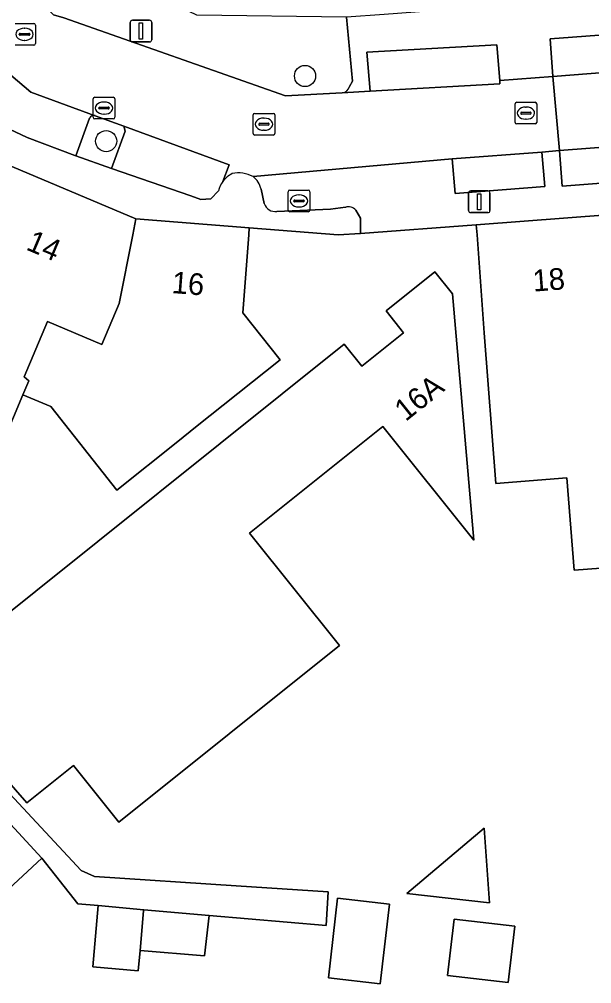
# Model space of a CAD drawing. Extents: x 160663 to 161506, y 382245 to 383291.
# Drawn here: x 160853.7 to 160880.11, y 382965.46 to 383009.95 of the extents above; entities that cross this region are included whole.
import ezdxf

# ---------------------------------------------------------------- set-up
doc = ezdxf.new("R2010")
doc.units = 0
for name, color, linetype in [('IMGEO_Boom', 7, 'Continuous'), ('IMGEO_Brandkraan', 7, 'Continuous'), ('IMGEO_Erf', 7, 'Continuous'), ('IMGEO_Groenvoorziening', 7, 'Continuous'), ('IMGEO_Kolk', 7, 'Continuous'), ('IMGEO_Lichtmast', 7, 'Continuous'), ('IMGEO_Pand', 7, 'Continuous'), ('IMGEO_Pand_nummerreeks', 7, 'Continuous'), ('IMGEO_Parkeervlak_open', 7, 'Continuous'), ('IMGEO_Rioolput', 7, 'Continuous'), ('IMGEO_Voetpad_open', 7, 'Continuous'), ('IMGEO_Woonerf_open', 7, 'Continuous')]:
    doc.layers.add(name, color=color, linetype=linetype)

msp = doc.modelspace()

# ---------------------------------------------------------------- linework, layer by layer
at = {"layer": 'IMGEO_Boom'}
for centre in [(160866.885, 383007.336), (160857.709, 383004.329)]:
    msp.add_circle(centre, 0.489, dxfattribs=at)
at = {"layer": 'IMGEO_Brandkraan'}
for p, q in [((160866.104, 383001.145), (160866.104, 383001.997)), ((160866.179, 383002.071), (160867.031, 383002.071)), ((160866.592, 383001.851), (160866.617, 383001.851)), ((160867.105, 383001.997), (160867.105, 383001.145)), ((160866.363, 383001.565), (160866.363, 383001.577)), ((160866.801, 383001.528), (160866.403, 383001.528)), ((160866.406, 383001.614), (160866.804, 383001.614)), ((160866.615, 383001.291), (160866.59, 383001.291)), ((160866.847, 383001.577), (160866.847, 383001.565)), ((160867.031, 383001.071), (160866.179, 383001.071))]:
    msp.add_line(p, q, dxfattribs=at)
for points in [[(160866.104, 383001.145), (160866.104, 383001.997)], [(160866.179, 383002.071), (160867.031, 383002.071)], [(160867.105, 383001.997), (160867.105, 383001.145)], [(160867.031, 383001.071), (160866.179, 383001.071)]]:
    msp.add_lwpolyline(points, dxfattribs=at)
for centre, radius, start, end in [((160866.181, 383001.995), 0.0765, 91.552, 178.448), ((160866.181, 383001.995), 0.0765, 91.552, 178.448), ((160867.029, 383001.995), 0.0765, 1.552, 88.448), ((160867.029, 383001.995), 0.0765, 1.552, 88.448), ((160866.403, 383001.574), 0.0403, 85.8775, 175.7526), ((160866.4, 383001.564), 0.0366, 178.938, 274.7102), ((160866.804, 383001.571), 0.043, 264.8664, 352.4533), ((160866.808, 383001.576), 0.0386, 1.7309, 96.639), ((160866.181, 383001.147), 0.0765, 181.552, 268.448), ((160866.181, 383001.147), 0.0765, 181.552, 268.448), ((160867.029, 383001.147), 0.0765, 271.552, 358.448), ((160867.029, 383001.147), 0.0765, 271.552, 358.448)]:
    msp.add_arc(centre, radius, start, end, dxfattribs=at)
for centre, major_axis, ratio, start_param, end_param in [((160866.591, 383001.571), (-0.387, 0.002), 0.722429, 4.712389, 7.853982), ((160866.616, 383001.571), (-0.39, 0.002), 0.717154, 1.570796, 4.712389)]:
    msp.add_ellipse(centre, major_axis=major_axis, ratio=ratio, start_param=start_param, end_param=end_param, dxfattribs=at)
at = {"layer": 'IMGEO_Erf'}
for points in [[(160882.378, 382984.767), (160879.292, 382984.531), (160878.965, 382988.798), (160875.691, 382988.54), (160875.151, 382995.487), (160874.82, 383000), (160874.785, 383000.473), (160869.446, 383000.074), (160868.409, 383000), (160864.31, 383000.334), (160864.285, 383000), (160864.016, 382996.408), (160865.743, 382994.247), (160861.837, 382991.126), (160861.017, 382990.471), (160858.209, 382988.228), (160855.162, 382992.081), (160853.869, 382992.624), (160851.769, 382987.659)], [(160846.446, 382981.528), (160856.563, 382970.677), (160857.169, 382970.398), (160863.713, 382969.974), (160867.953, 382969.699), (160867.851, 382968.134), (160862.463, 382968.606), (160862.25, 382966.735), (160859.276, 382966.995), (160859.192, 382966.054), (160857.094, 382966.239), (160857.342, 382969.056), (160856.407, 382969.138), (160854.741, 382971.255), (160852.536, 382969.213)]]:
    msp.add_lwpolyline(points, dxfattribs=at)
for points in [[(160858.301, 382972.903), (160856.2, 382975.524), (160854.056, 382973.806), (160851.005, 382977.28), (160853.31, 382979.129), (160851.584, 382981.282), (160868.693, 382994.955), (160869.499, 382993.947), (160871.428, 382995.489), (160870.623, 382996.497), (160872.873, 382998.295), (160873.684, 382997.28), (160874.675, 382985.916), (160870.465, 382991.167), (160864.317, 382986.237), (160868.471, 382981.057)], [(160875.392, 382969.182), (160871.576, 382969.621), (160875.148, 382972.627)], [(160870.352, 382965.455), (160867.959, 382965.729), (160868.381, 382969.406), (160870.774, 382969.131)], [(160876.258, 382965.511), (160873.459, 382965.832), (160873.757, 382968.436), (160876.557, 382968.115)]]:
    msp.add_lwpolyline(points, close=True, dxfattribs=at)
at = {"layer": 'IMGEO_Groenvoorziening'}
for points in [[(160883.544, 383009.453), (160878.188, 383009.043), (160878.321, 383007.316), (160883.424, 383007.707), (160883.683, 383007.727)], [(160883.687, 383004.285), (160878.626, 383003.897), (160878.752, 383002.253), (160884.12, 383002.665), (160883.994, 383004.309)]]:
    msp.add_lwpolyline(points, close=True, dxfattribs=at)
msp.add_lwpolyline([(160856.947, 383005.386), (160856.31, 383003.651), (160857.963, 383003.075), (160858.59, 383004.783), (160858.524, 383005.02), (160857.203, 383005.505)], dxfattribs=at)
msp.add_arc((160857.143, 383005.3), 0.214, 73.5898, 156.2723, dxfattribs=at)
at = {"layer": 'IMGEO_Kolk'}
for p, q in [((160853.518, 383009.759), (160854.37, 383009.759)), ((160853.702, 383009.253), (160853.702, 383009.265)), ((160853.745, 383009.302), (160854.143, 383009.302)), ((160853.931, 383009.539), (160853.956, 383009.539)), ((160854.186, 383009.265), (160854.186, 383009.253)), ((160854.444, 383009.685), (160854.444, 383008.833)), ((160854.14, 383009.216), (160853.742, 383009.216)), ((160853.954, 383008.979), (160853.929, 383008.979)), ((160854.37, 383008.759), (160853.518, 383008.759)), ((160876.573, 383005.196), (160876.573, 383006.048)), ((160876.648, 383006.122), (160877.5, 383006.122)), ((160877.061, 383005.902), (160877.086, 383005.902)), ((160877.574, 383006.048), (160877.574, 383005.196)), ((160864.489, 383004.686), (160864.489, 383005.538)), ((160864.564, 383005.612), (160865.416, 383005.612)), ((160864.977, 383005.392), (160865.002, 383005.392)), ((160865.49, 383005.538), (160865.49, 383004.686)), ((160876.832, 383005.616), (160876.832, 383005.628)), ((160877.27, 383005.579), (160876.872, 383005.579)), ((160876.875, 383005.665), (160877.273, 383005.665)), ((160877.084, 383005.342), (160877.059, 383005.342)), ((160877.316, 383005.628), (160877.316, 383005.616)), ((160864.748, 383005.106), (160864.748, 383005.118)), ((160865.186, 383005.069), (160864.788, 383005.069)), ((160864.791, 383005.155), (160865.189, 383005.155)), ((160865, 383004.832), (160864.975, 383004.832)), ((160865.232, 383005.118), (160865.232, 383005.106)), ((160877.5, 383005.122), (160876.648, 383005.122)), ((160865.416, 383004.612), (160864.564, 383004.612))]:
    msp.add_line(p, q, dxfattribs=at)
for points in [[(160853.518, 383009.759), (160854.37, 383009.759)], [(160854.444, 383009.685), (160854.444, 383008.833)], [(160854.37, 383008.759), (160853.518, 383008.759)], [(160876.573, 383005.196), (160876.573, 383006.048)], [(160876.648, 383006.122), (160877.5, 383006.122)], [(160877.574, 383006.048), (160877.574, 383005.196)], [(160864.489, 383004.686), (160864.489, 383005.538)], [(160864.564, 383005.612), (160865.416, 383005.612)], [(160865.49, 383005.538), (160865.49, 383004.686)], [(160877.5, 383005.122), (160876.648, 383005.122)], [(160865.416, 383004.612), (160864.564, 383004.612)]]:
    msp.add_lwpolyline(points, dxfattribs=at)
for centre, radius, start, end in [((160854.368, 383009.683), 0.0765, 1.552, 88.448), ((160854.368, 383009.683), 0.0765, 1.552, 88.448), ((160853.742, 383009.262), 0.0403, 85.8775, 175.7526), ((160854.147, 383009.264), 0.0386, 1.7309, 96.639), ((160853.739, 383009.252), 0.0366, 178.938, 274.7102), ((160854.143, 383009.259), 0.043, 264.8664, 352.4533), ((160854.368, 383008.835), 0.0765, 271.552, 358.448), ((160854.368, 383008.835), 0.0765, 271.552, 358.448), ((160876.65, 383006.046), 0.0765, 91.552, 178.448), ((160876.65, 383006.046), 0.0765, 91.552, 178.448), ((160877.498, 383006.046), 0.0765, 1.552, 88.448), ((160877.498, 383006.046), 0.0765, 1.552, 88.448), ((160864.566, 383005.536), 0.0765, 91.552, 178.448), ((160864.566, 383005.536), 0.0765, 91.552, 178.448), ((160865.414, 383005.536), 0.0765, 1.552, 88.448), ((160865.414, 383005.536), 0.0765, 1.552, 88.448), ((160876.872, 383005.625), 0.0403, 85.8775, 175.7526), ((160876.869, 383005.615), 0.0366, 178.938, 274.7102), ((160877.273, 383005.622), 0.043, 264.8664, 352.4533), ((160877.277, 383005.627), 0.0386, 1.7309, 96.639), ((160864.788, 383005.115), 0.0403, 85.8775, 175.7526), ((160864.785, 383005.105), 0.0366, 178.938, 274.7102), ((160865.189, 383005.112), 0.043, 264.8664, 352.4533), ((160865.193, 383005.117), 0.0386, 1.7309, 96.639), ((160876.65, 383005.198), 0.0765, 181.552, 268.448), ((160876.65, 383005.198), 0.0765, 181.552, 268.448), ((160877.498, 383005.198), 0.0765, 271.552, 358.448), ((160877.498, 383005.198), 0.0765, 271.552, 358.448), ((160864.566, 383004.688), 0.0765, 181.552, 268.448), ((160864.566, 383004.688), 0.0765, 181.552, 268.448), ((160865.414, 383004.688), 0.0765, 271.552, 358.448), ((160865.414, 383004.688), 0.0765, 271.552, 358.448)]:
    msp.add_arc(centre, radius, start, end, dxfattribs=at)
for centre, major_axis, ratio, start_param, end_param in [((160853.93, 383009.259), (-0.387, 0.002), 0.722429, 4.712389, 7.853982), ((160853.955, 383009.259), (-0.39, 0.002), 0.717154, 1.570796, 4.712389), ((160877.06, 383005.622), (-0.387, 0.002), 0.722429, 4.712389, 7.853982), ((160877.085, 383005.622), (-0.39, 0.002), 0.717154, 1.570796, 4.712389), ((160864.976, 383005.112), (-0.387, 0.002), 0.722429, 4.712389, 7.853982), ((160865.001, 383005.112), (-0.39, 0.002), 0.717154, 1.570796, 4.712389)]:
    msp.add_ellipse(centre, major_axis=major_axis, ratio=ratio, start_param=start_param, end_param=end_param, dxfattribs=at)
at = {"layer": 'IMGEO_Lichtmast'}
for p, q in [((160858.819, 383009.008), (160858.819, 383009.808)), ((160858.819, 383009.808), (160858.819, 383009.008)), ((160858.919, 383009.908), (160859.709, 383009.908)), ((160859.709, 383009.908), (160858.919, 383009.908)), ((160859.809, 383009.808), (160859.809, 383009.008)), ((160859.809, 383009.008), (160859.809, 383009.808)), ((160859.709, 383008.908), (160858.919, 383008.908)), ((160858.919, 383008.908), (160859.709, 383008.908)), ((160874.425, 383001.13), (160874.425, 383001.93)), ((160874.425, 383001.93), (160874.425, 383001.13)), ((160874.525, 383002.03), (160875.315, 383002.03)), ((160875.315, 383002.03), (160874.525, 383002.03)), ((160875.415, 383001.93), (160875.415, 383001.13)), ((160875.415, 383001.13), (160875.415, 383001.93)), ((160875.315, 383001.03), (160874.525, 383001.03)), ((160874.525, 383001.03), (160875.315, 383001.03))]:
    msp.add_line(p, q, dxfattribs=at)
for points in [[(160859.239, 383009.783), (160859.389, 383009.783), (160859.389, 383009.033), (160859.239, 383009.033), (160859.239, 383009.783)], [(160874.845, 383001.905), (160874.995, 383001.905), (160874.995, 383001.155), (160874.845, 383001.155), (160874.845, 383001.905)]]:
    msp.add_lwpolyline(points, dxfattribs=at)
for centre, start, end in [((160858.919, 383009.808), 90, 180), ((160858.919, 383009.808), 90, 180), ((160859.709, 383009.808), 0, 90), ((160859.709, 383009.808), 360, 90), ((160858.919, 383009.008), 180, 270), ((160858.919, 383009.008), 180, 270), ((160859.709, 383009.008), 270, 0), ((160859.709, 383009.008), 270, 0), ((160874.525, 383001.93), 90, 180), ((160874.525, 383001.93), 90, 180), ((160875.315, 383001.93), 0, 90), ((160875.315, 383001.93), 360, 90), ((160874.525, 383001.13), 180, 270), ((160874.525, 383001.13), 180, 270), ((160875.315, 383001.13), 270, 0), ((160875.315, 383001.13), 270, 0)]:
    msp.add_arc(centre, 0.1, start, end, dxfattribs=at)
at = {"layer": 'IMGEO_Pand'}
for points in [[(160855.005, 382996.007), (160857.503, 382994.951), (160858.304, 382996.846), (160858.937, 383000), (160859.085, 383000.739), (160852.76, 383003.413), (160850.253, 383000), (160847.11, 382995.719), (160847.348, 382995.469), (160849.256, 382994.662), (160851.103, 382993.881), (160848.972, 382988.842), (160851.769, 382987.659), (160853.869, 382992.624), (160854.142, 382993.27), (160853.924, 382993.452)], [(160881.014, 383000.95), (160874.785, 383000.473), (160874.82, 383000), (160875.151, 382995.487), (160875.691, 382988.54), (160878.965, 382988.798), (160879.292, 382984.531), (160882.378, 382984.767), (160881.83, 382991.916), (160881.707, 382991.907), (160881.087, 383000)], [(160864.016, 382996.408), (160864.285, 383000), (160864.31, 383000.334), (160859.085, 383000.739), (160858.937, 383000), (160858.304, 382996.846), (160857.503, 382994.951), (160855.005, 382996.007), (160853.924, 382993.452), (160854.142, 382993.27), (160853.869, 382992.624), (160855.162, 382992.081), (160858.209, 382988.228), (160861.017, 382990.471), (160861.837, 382991.126), (160865.743, 382994.247)], [(160858.301, 382972.903), (160868.471, 382981.057), (160864.317, 382986.237), (160870.465, 382991.167), (160874.675, 382985.916), (160873.684, 382997.28), (160872.873, 382998.295), (160870.623, 382996.497), (160871.428, 382995.489), (160869.499, 382993.947), (160868.693, 382994.955), (160851.584, 382981.282), (160853.31, 382979.129), (160851.005, 382977.28), (160854.056, 382973.806), (160856.2, 382975.524)], [(160851.48, 382974.776), (160849.276, 382972.733), (160852.536, 382969.213), (160854.741, 382971.255)], [(160871.576, 382969.621), (160875.392, 382969.182), (160875.148, 382972.627)], [(160867.959, 382965.729), (160870.352, 382965.455), (160870.774, 382969.131), (160868.381, 382969.406)], [(160859.44, 382968.871), (160857.342, 382969.056), (160857.094, 382966.239), (160859.192, 382966.054), (160859.276, 382966.995), (160859.435, 382968.819)], [(160859.44, 382968.871), (160859.435, 382968.819), (160859.276, 382966.995), (160862.25, 382966.735), (160862.463, 382968.606)], [(160873.459, 382965.832), (160876.258, 382965.511), (160876.557, 382968.115), (160873.757, 382968.436)]]:
    msp.add_lwpolyline(points, close=True, dxfattribs=at)
at = {"layer": 'IMGEO_Parkeervlak_open'}
for points in [[(160857.203, 383005.505), (160854.229, 383006.596), (160851.956, 383008.511), (160848.451, 383012.41), (160846.651, 383010.726)], [(160852.212, 383005.642), (160852.982, 383005.003), (160854.062, 383004.504), (160856.271, 383003.665), (160856.31, 383003.651), (160856.947, 383005.386)], [(160863.097, 383002.473), (160863.378, 383003.239), (160858.524, 383005.02), (160858.59, 383004.783), (160857.963, 383003.075), (160861.61, 383001.803), (160862.08, 383001.641), (160862.539, 383001.661), (160862.889, 383002.031)]]:
    msp.add_lwpolyline(points, dxfattribs=at)
for points in [[(160875.729, 383008.771), (160869.737, 383008.43), (160869.884, 383006.635), (160875.876, 383006.976), (160875.864, 383007.128)], [(160873.675, 383003.508), (160873.811, 383001.914), (160877.949, 383002.232), (160877.813, 383003.826)]]:
    msp.add_lwpolyline(points, close=True, dxfattribs=at)
for centre, radius, start, end in [((160857.143, 383005.3), 0.214, 73.5898, 156.2723), ((160864.099, 383001.732), 1.246, 143.4988, 166.0989)]:
    msp.add_arc(centre, radius, start, end, dxfattribs=at)
at = {"layer": 'IMGEO_Rioolput'}
for p, q in [((160857.109, 383005.43), (160857.109, 383006.282)), ((160857.184, 383006.356), (160858.036, 383006.356)), ((160858.11, 383006.282), (160858.11, 383005.43)), ((160857.368, 383005.85), (160857.368, 383005.862)), ((160857.806, 383005.813), (160857.408, 383005.813)), ((160857.411, 383005.899), (160857.809, 383005.899)), ((160857.597, 383006.136), (160857.622, 383006.136)), ((160857.852, 383005.862), (160857.852, 383005.85)), ((160858.036, 383005.356), (160857.184, 383005.356)), ((160857.62, 383005.576), (160857.595, 383005.576))]:
    msp.add_line(p, q, dxfattribs=at)
for points in [[(160857.109, 383005.43), (160857.109, 383006.282)], [(160857.184, 383006.356), (160858.036, 383006.356)], [(160858.11, 383006.282), (160858.11, 383005.43)], [(160858.036, 383005.356), (160857.184, 383005.356)]]:
    msp.add_lwpolyline(points, dxfattribs=at)
for centre, radius, start, end in [((160857.186, 383006.28), 0.0765, 91.552, 178.448), ((160857.186, 383006.28), 0.0765, 91.552, 178.448), ((160858.034, 383006.28), 0.0765, 1.552, 88.448), ((160858.034, 383006.28), 0.0765, 1.552, 88.448), ((160857.408, 383005.859), 0.0403, 85.8775, 175.7526), ((160857.405, 383005.849), 0.0366, 178.938, 274.7102), ((160857.809, 383005.856), 0.043, 264.8664, 352.4533), ((160857.813, 383005.861), 0.0386, 1.7309, 96.639), ((160857.186, 383005.432), 0.0765, 181.552, 268.448), ((160857.186, 383005.432), 0.0765, 181.552, 268.448), ((160858.034, 383005.432), 0.0765, 271.552, 358.448), ((160858.034, 383005.432), 0.0765, 271.552, 358.448)]:
    msp.add_arc(centre, radius, start, end, dxfattribs=at)
for centre, major_axis, ratio, start_param, end_param in [((160857.596, 383005.856), (-0.387, 0.002), 0.722429, 4.712389, 7.853982), ((160857.621, 383005.856), (-0.39, 0.002), 0.717154, 1.570796, 4.712389)]:
    msp.add_ellipse(centre, major_axis=major_axis, ratio=ratio, start_param=start_param, end_param=end_param, dxfattribs=at)
at = {"layer": 'IMGEO_Voetpad_open'}
for points in [[(160905.554, 383012.63), (160905.527, 383012.979), (160904.322, 383018.674), (160903.758, 383021.405), (160900.175, 383017.696), (160898.885, 383016.513), (160897.173, 383015.666), (160891.537, 383012.862), (160888.97, 383011.613), (160887.739, 383011.482), (160876.255, 383010.61), (160870.541, 383010.176), (160868.803, 383010.044), (160869.069, 383007.095), (160868.939, 383006.854)], [(160868.939, 383006.854), (160869.069, 383007.095), (160868.803, 383010.044), (160861.896, 383010.148), (160858.936, 383011.571), (160858.71, 383011.359), (160854.895, 383015.425), (160853.385, 383017.034), (160851.452, 383015.268)], [(160851.333, 383014.229), (160854.925, 383010.503), (160855.28, 383010.153), (160855.754, 383010.024), (160865.981, 383006.413), (160868.6, 383006.554)], [(160868.6, 383006.554), (160869.884, 383006.635), (160869.737, 383008.43), (160875.729, 383008.771), (160875.864, 383007.128), (160878.321, 383007.316), (160878.188, 383009.043), (160883.544, 383009.453), (160889.023, 383009.93), (160889.168, 383008.136), (160905.804, 383009.393), (160905.67, 383011.128)], [(160846.651, 383010.726), (160846.201, 383010.291), (160849.043, 383007.311), (160852.76, 383003.413), (160859.085, 383000.739), (160864.31, 383000.334), (160868.409, 383000), (160869.446, 383000.074), (160869.436, 383000.776), (160869.225, 383001.146)], [(160862.889, 383002.031), (160862.539, 383001.661), (160862.08, 383001.641), (160861.61, 383001.803), (160857.963, 383003.075), (160856.31, 383003.651), (160856.271, 383003.665), (160854.062, 383004.504), (160852.982, 383005.003), (160852.212, 383005.642)], [(160903.628, 383004.746), (160903.709, 383004.047), (160898.224, 383003.599), (160898.018, 383005.388), (160896.535, 383005.333), (160896.68, 383003.539), (160892.492, 383003.222), (160892.347, 383005.016), (160891.948, 383004.986), (160892.093, 383003.192), (160887.655, 383002.856), (160887.511, 383004.65), (160883.994, 383004.309), (160884.12, 383002.665), (160878.752, 383002.253), (160878.626, 383003.897), (160877.813, 383003.826), (160877.949, 383002.232), (160873.811, 383001.914), (160873.675, 383003.508), (160864.487, 383002.692)], [(160869.225, 383001.146), (160869.436, 383000.776), (160869.446, 383000.074), (160874.785, 383000.473), (160881.014, 383000.95), (160890.024, 383001.641), (160891.979, 383001.755), (160892.149, 383002.11), (160893.109, 383002.184), (160893.435, 383001.905), (160898.171, 383002.268), (160904.182, 383002.729)], [(160864.857, 383002.113), (160864.998, 383001.453)], [(160864.998, 383001.453), (160864.857, 383002.113)], [(160865.588, 383001.083), (160868.066, 383001.185), (160868.745, 383001.276)], [(160868.745, 383001.276), (160868.066, 383001.185), (160865.588, 383001.083)], [(160851.48, 382974.776), (160854.741, 382971.255), (160856.407, 382969.138), (160857.342, 382969.056), (160859.44, 382968.871), (160862.463, 382968.606), (160867.851, 382968.134), (160867.953, 382969.699), (160863.713, 382969.974), (160857.169, 382970.398), (160856.563, 382970.677), (160846.446, 382981.528)]]:
    msp.add_lwpolyline(points, dxfattribs=at)
for centre, radius, start, end in [((160868.526, 383006.979), 0.432, 279.8778, 343.137), ((160868.526, 383006.979), 0.432, 279.8778, 343.137), ((160864.1, 383001.724), 1.252, 117.7755, 143.2696), ((160863.82, 383001.5), 1.366, 60.7616, 102.8128), ((160863.863, 383001.886), 1.02, 12.8863, 52.2735), ((160863.863, 383001.886), 1.02, 12.8863, 52.2735), ((160864.099, 383001.732), 1.246, 143.4988, 166.0989), ((160865.52, 383001.63), 0.551, 198.6992, 277.1156), ((160865.52, 383001.63), 0.551, 198.6992, 277.1156), ((160868.886, 383000.846), 0.452, 41.5026, 108.1893), ((160868.886, 383000.846), 0.452, 41.5026, 108.1893)]:
    msp.add_arc(centre, radius, start, end, dxfattribs=at)
at = {"layer": 'IMGEO_Woonerf_open'}
for points in [[(160878.321, 383007.316), (160875.864, 383007.128), (160875.876, 383006.976), (160869.884, 383006.635), (160868.6, 383006.554), (160865.981, 383006.413), (160855.754, 383010.024), (160855.28, 383010.153), (160854.925, 383010.503), (160851.333, 383014.229)], [(160851.956, 383008.511), (160854.229, 383006.596), (160857.203, 383005.505), (160858.524, 383005.02), (160863.378, 383003.239), (160863.097, 383002.473)], [(160864.487, 383002.692), (160873.675, 383003.508), (160877.813, 383003.826), (160878.626, 383003.897), (160878.321, 383007.316)]]:
    msp.add_lwpolyline(points, dxfattribs=at)
msp.add_lwpolyline([(160883.424, 383007.707), (160878.321, 383007.316), (160878.626, 383003.897), (160883.687, 383004.285)], close=True, dxfattribs=at)
for centre, radius, start, end in [((160864.1, 383001.724), 1.252, 117.7755, 143.2696), ((160863.82, 383001.5), 1.366, 60.7616, 102.8128)]:
    msp.add_arc(centre, radius, start, end, dxfattribs=at)

# ---------------------------------------------------------------- texts
at = {"layer": 'IMGEO_Pand_nummerreeks'}
for s, rotation, p in [('14', 337.076, (160853.967, 382999.341)), ('16', 355.571, (160860.71, 382997.323)), ('18', 4.379, (160877.42, 382997.385)), ('16A', 38.6381, (160871.523, 382991.366))]:
    msp.add_text(s, height=1, rotation=rotation, dxfattribs=at).set_placement(p)

doc.saveas('drawing.dxf')
